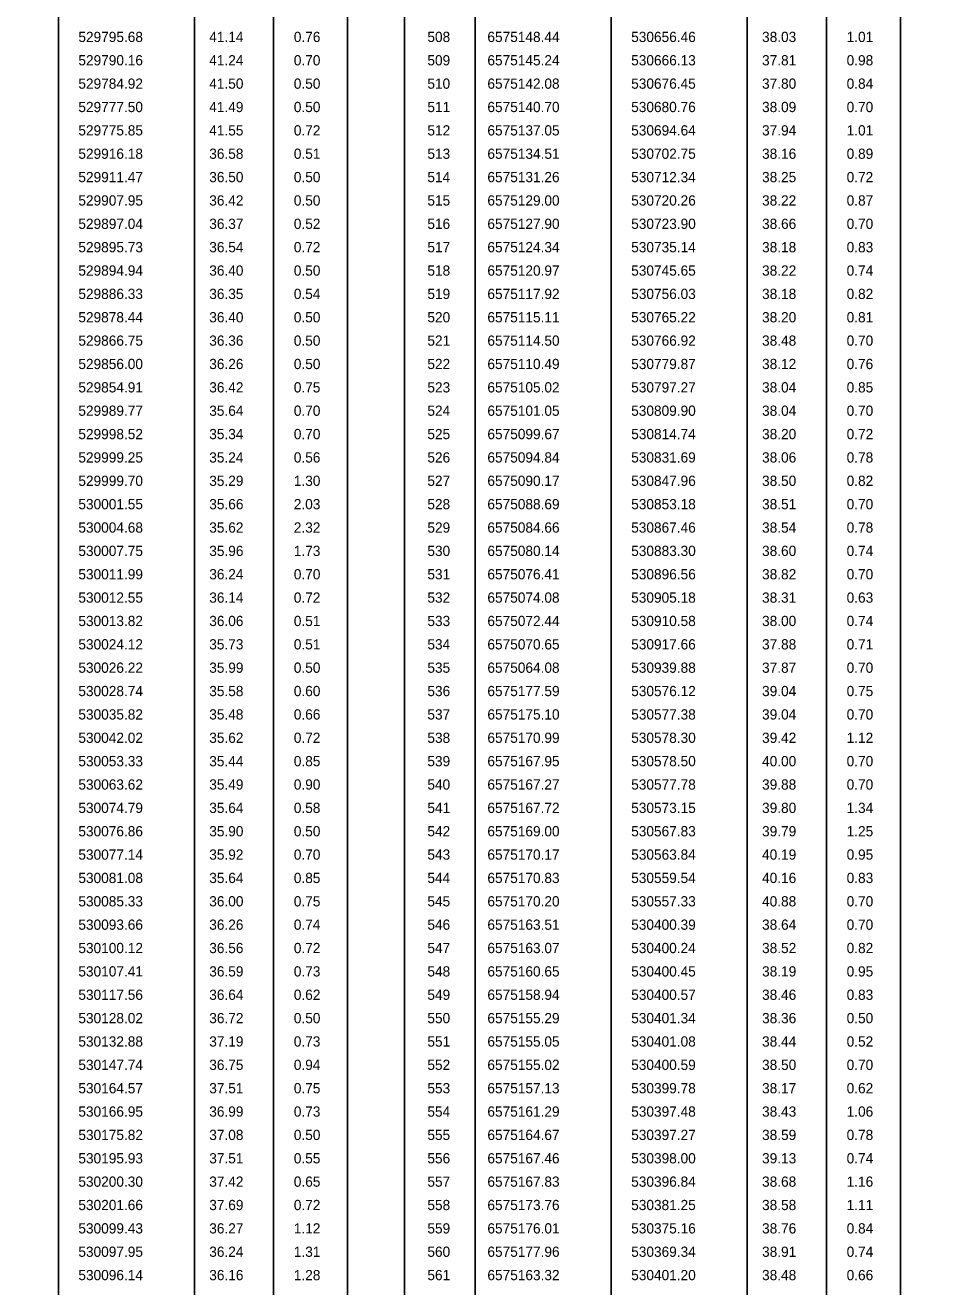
# Model space of a CAD drawing. Extents: x 528816 to 533196, y 6574767 to 6575847.
# Drawn here: x 530486.2 to 530548.1, y 6575414.5 to 6575500.9 of the extents above; entities that cross this region are included whole.
import ezdxf

# ---------------------------------------------------------------- set-up
doc = ezdxf.new("R2010")
doc.units = 0
doc.layers.add('ABIJOONIS', color=7, linetype='Continuous')
doc.layers.add('TEE', color=7, linetype='Continuous')

msp = doc.modelspace()

# ---------------------------------------------------------------- linework, layer by layer
at = {"layer": 'ABIJOONIS'}
for p, q in [((530488.47, 6575674.457), (530488.47, 6575351.834)), ((530497.785, 6575674.457), (530497.785, 6575351.834)), ((530503.207, 6575674.457), (530503.207, 6575351.834)), ((530508.279, 6575674.457), (530508.279, 6575351.834)), ((530512.169, 6575674.457), (530512.169, 6575351.834)), ((530517.029, 6575674.457), (530517.029, 6575351.834)), ((530526.344, 6575674.457), (530526.344, 6575351.834)), ((530535.659, 6575674.457), (530535.659, 6575351.834)), ((530541.081, 6575674.457), (530541.081, 6575351.834)), ((530546.154, 6575674.457), (530546.154, 6575351.834))]:
    msp.add_line(p, q, dxfattribs=at)
at = {"layer": 'TEE'}
msp.add_arc((530328.708, 6575554.734), 291.999, 251.18106, 251.18106, dxfattribs=at)

# ---------------------------------------------------------------- texts
at = {"layer": 'ABIJOONIS'}
for s, p in [('529795.68', (530489.837, 6575499.738)), ('41.14', (530498.803, 6575499.738)), ('0.76', (530504.597, 6575499.738)), ('508', (530513.748, 6575499.738)), ('6575148.44', (530517.86, 6575499.738)), ('530656.46', (530527.711, 6575499.738)), ('38.03', (530536.677, 6575499.738)), ('1.01', (530542.472, 6575499.738)), ('529790.16', (530489.837, 6575498.138)), ('41.24', (530498.803, 6575498.138)), ('0.70', (530504.597, 6575498.138)), ('509', (530513.748, 6575498.138)), ('6575145.24', (530517.86, 6575498.138)), ('530666.13', (530527.711, 6575498.138)), ('37.81', (530536.677, 6575498.138)), ('0.98', (530542.472, 6575498.138)), ('529784.92', (530489.837, 6575496.538)), ('41.50', (530498.803, 6575496.538)), ('0.50', (530504.597, 6575496.538)), ('510', (530513.748, 6575496.538)), ('6575142.08', (530517.86, 6575496.538)), ('530676.45', (530527.711, 6575496.538)), ('37.80', (530536.677, 6575496.538)), ('0.84', (530542.472, 6575496.538)), ('529777.50', (530489.837, 6575494.938)), ('41.49', (530498.803, 6575494.938)), ('0.50', (530504.597, 6575494.938)), ('511', (530513.748, 6575494.938)), ('6575140.70', (530517.86, 6575494.938)), ('530680.76', (530527.711, 6575494.938)), ('38.09', (530536.677, 6575494.938)), ('0.70', (530542.472, 6575494.938)), ('529775.85', (530489.837, 6575493.338)), ('41.55', (530498.803, 6575493.338)), ('0.72', (530504.597, 6575493.338)), ('512', (530513.748, 6575493.338)), ('6575137.05', (530517.86, 6575493.338)), ('530694.64', (530527.711, 6575493.338)), ('37.94', (530536.677, 6575493.338)), ('1.01', (530542.472, 6575493.338)), ('529916.18', (530489.837, 6575491.738)), ('36.58', (530498.803, 6575491.738)), ('0.51', (530504.597, 6575491.738)), ('513', (530513.748, 6575491.738)), ('6575134.51', (530517.86, 6575491.738)), ('530702.75', (530527.711, 6575491.738)), ('38.16', (530536.677, 6575491.738)), ('0.89', (530542.472, 6575491.738)), ('529911.47', (530489.837, 6575490.138)), ('36.50', (530498.803, 6575490.138)), ('0.50', (530504.597, 6575490.138)), ('514', (530513.748, 6575490.138)), ('6575131.26', (530517.86, 6575490.138)), ('530712.34', (530527.711, 6575490.138)), ('38.25', (530536.677, 6575490.138)), ('0.72', (530542.472, 6575490.138)), ('529907.95', (530489.837, 6575488.538)), ('36.42', (530498.803, 6575488.538)), ('0.50', (530504.597, 6575488.538)), ('515', (530513.748, 6575488.538)), ('6575129.00', (530517.86, 6575488.538)), ('530720.26', (530527.711, 6575488.538)), ('38.22', (530536.677, 6575488.538)), ('0.87', (530542.472, 6575488.538)), ('529897.04', (530489.837, 6575486.938)), ('36.37', (530498.803, 6575486.938)), ('0.52', (530504.597, 6575486.938)), ('516', (530513.748, 6575486.938)), ('6575127.90', (530517.86, 6575486.938)), ('530723.90', (530527.711, 6575486.938)), ('38.66', (530536.677, 6575486.938)), ('0.70', (530542.472, 6575486.938)), ('529895.73', (530489.837, 6575485.338)), ('36.54', (530498.803, 6575485.338)), ('0.72', (530504.597, 6575485.338)), ('517', (530513.748, 6575485.338)), ('6575124.34', (530517.86, 6575485.338)), ('530735.14', (530527.711, 6575485.338)), ('38.18', (530536.677, 6575485.338)), ('0.83', (530542.472, 6575485.338)), ('529894.94', (530489.837, 6575483.738)), ('36.40', (530498.803, 6575483.738)), ('0.50', (530504.597, 6575483.738)), ('518', (530513.748, 6575483.738)), ('6575120.97', (530517.86, 6575483.738)), ('530745.65', (530527.711, 6575483.738)), ('38.22', (530536.677, 6575483.738)), ('0.74', (530542.472, 6575483.738)), ('529886.33', (530489.837, 6575482.138)), ('36.35', (530498.803, 6575482.138)), ('0.54', (530504.597, 6575482.138)), ('519', (530513.748, 6575482.138)), ('6575117.92', (530517.86, 6575482.138)), ('530756.03', (530527.711, 6575482.138)), ('38.18', (530536.677, 6575482.138)), ('0.82', (530542.472, 6575482.138)), ('529878.44', (530489.837, 6575480.538)), ('36.40', (530498.803, 6575480.538)), ('0.50', (530504.597, 6575480.538)), ('520', (530513.748, 6575480.538)), ('6575115.11', (530517.86, 6575480.538)), ('530765.22', (530527.711, 6575480.538)), ('38.20', (530536.677, 6575480.538)), ('0.81', (530542.472, 6575480.538)), ('529866.75', (530489.837, 6575478.938)), ('36.36', (530498.803, 6575478.938)), ('0.50', (530504.597, 6575478.938)), ('521', (530513.748, 6575478.938)), ('6575114.50', (530517.86, 6575478.938)), ('530766.92', (530527.711, 6575478.938)), ('38.48', (530536.677, 6575478.938)), ('0.70', (530542.472, 6575478.938)), ('529856.00', (530489.837, 6575477.338)), ('36.26', (530498.803, 6575477.338)), ('0.50', (530504.597, 6575477.338)), ('522', (530513.748, 6575477.338)), ('6575110.49', (530517.86, 6575477.338)), ('530779.87', (530527.711, 6575477.338)), ('38.12', (530536.677, 6575477.338)), ('0.76', (530542.472, 6575477.338)), ('529854.91', (530489.837, 6575475.738)), ('36.42', (530498.803, 6575475.738)), ('0.75', (530504.597, 6575475.738)), ('523', (530513.748, 6575475.738)), ('6575105.02', (530517.86, 6575475.738)), ('530797.27', (530527.711, 6575475.738)), ('38.04', (530536.677, 6575475.738)), ('0.85', (530542.472, 6575475.738)), ('529989.77', (530489.837, 6575474.138)), ('35.64', (530498.803, 6575474.138)), ('0.70', (530504.597, 6575474.138)), ('524', (530513.748, 6575474.138)), ('6575101.05', (530517.86, 6575474.138)), ('530809.90', (530527.711, 6575474.138)), ('38.04', (530536.677, 6575474.138)), ('0.70', (530542.472, 6575474.138)), ('529998.52', (530489.837, 6575472.538)), ('35.34', (530498.803, 6575472.538)), ('0.70', (530504.597, 6575472.538)), ('525', (530513.748, 6575472.538)), ('6575099.67', (530517.86, 6575472.538)), ('530814.74', (530527.711, 6575472.538)), ('38.20', (530536.677, 6575472.538)), ('0.72', (530542.472, 6575472.538)), ('529999.25', (530489.837, 6575470.938)), ('35.24', (530498.803, 6575470.938)), ('0.56', (530504.597, 6575470.938)), ('526', (530513.748, 6575470.938)), ('6575094.84', (530517.86, 6575470.938)), ('530831.69', (530527.711, 6575470.938)), ('38.06', (530536.677, 6575470.938)), ('0.78', (530542.472, 6575470.938)), ('529999.70', (530489.837, 6575469.338)), ('35.29', (530498.803, 6575469.338)), ('1.30', (530504.597, 6575469.338)), ('527', (530513.748, 6575469.338)), ('6575090.17', (530517.86, 6575469.338)), ('530847.96', (530527.711, 6575469.338)), ('38.50', (530536.677, 6575469.338)), ('0.82', (530542.472, 6575469.338)), ('530001.55', (530489.837, 6575467.738)), ('35.66', (530498.803, 6575467.738)), ('2.03', (530504.597, 6575467.738)), ('528', (530513.748, 6575467.738)), ('6575088.69', (530517.86, 6575467.738)), ('530853.18', (530527.711, 6575467.738)), ('38.51', (530536.677, 6575467.738)), ('0.70', (530542.472, 6575467.738)), ('530004.68', (530489.837, 6575466.138)), ('35.62', (530498.803, 6575466.138)), ('2.32', (530504.597, 6575466.138)), ('529', (530513.748, 6575466.138)), ('6575084.66', (530517.86, 6575466.138)), ('530867.46', (530527.711, 6575466.138)), ('38.54', (530536.677, 6575466.138)), ('0.78', (530542.472, 6575466.138)), ('530007.75', (530489.837, 6575464.538)), ('35.96', (530498.803, 6575464.538)), ('1.73', (530504.597, 6575464.538)), ('530', (530513.748, 6575464.538)), ('6575080.14', (530517.86, 6575464.538)), ('530883.30', (530527.711, 6575464.538)), ('38.60', (530536.677, 6575464.538)), ('0.74', (530542.472, 6575464.538)), ('530011.99', (530489.837, 6575462.938)), ('36.24', (530498.803, 6575462.938)), ('0.70', (530504.597, 6575462.938)), ('531', (530513.748, 6575462.938)), ('6575076.41', (530517.86, 6575462.938)), ('530896.56', (530527.711, 6575462.938)), ('38.82', (530536.677, 6575462.938)), ('0.70', (530542.472, 6575462.938)), ('530012.55', (530489.837, 6575461.338)), ('36.14', (530498.803, 6575461.338)), ('0.72', (530504.597, 6575461.338)), ('532', (530513.748, 6575461.338)), ('6575074.08', (530517.86, 6575461.338)), ('530905.18', (530527.711, 6575461.338)), ('38.31', (530536.677, 6575461.338)), ('0.63', (530542.472, 6575461.338)), ('530013.82', (530489.837, 6575459.738)), ('36.06', (530498.803, 6575459.738)), ('0.51', (530504.597, 6575459.738)), ('533', (530513.748, 6575459.738)), ('6575072.44', (530517.86, 6575459.738)), ('530910.58', (530527.711, 6575459.738)), ('38.00', (530536.677, 6575459.738)), ('0.74', (530542.472, 6575459.738)), ('530024.12', (530489.837, 6575458.138)), ('35.73', (530498.803, 6575458.138)), ('0.51', (530504.597, 6575458.138)), ('534', (530513.748, 6575458.138)), ('6575070.65', (530517.86, 6575458.138)), ('530917.66', (530527.711, 6575458.138)), ('37.88', (530536.677, 6575458.138)), ('0.71', (530542.472, 6575458.138)), ('530026.22', (530489.837, 6575456.538)), ('35.99', (530498.803, 6575456.538)), ('0.50', (530504.597, 6575456.538)), ('535', (530513.748, 6575456.538)), ('6575064.08', (530517.86, 6575456.538)), ('530939.88', (530527.711, 6575456.538)), ('37.87', (530536.677, 6575456.538)), ('0.70', (530542.472, 6575456.538)), ('530028.74', (530489.837, 6575454.938)), ('35.58', (530498.803, 6575454.938)), ('0.60', (530504.597, 6575454.938)), ('536', (530513.748, 6575454.938)), ('6575177.59', (530517.86, 6575454.938)), ('530576.12', (530527.711, 6575454.938)), ('39.04', (530536.677, 6575454.938)), ('0.75', (530542.472, 6575454.938)), ('530035.82', (530489.837, 6575453.338)), ('35.48', (530498.803, 6575453.338)), ('0.66', (530504.597, 6575453.338)), ('537', (530513.748, 6575453.338)), ('6575175.10', (530517.86, 6575453.338)), ('530577.38', (530527.711, 6575453.338)), ('39.04', (530536.677, 6575453.338)), ('0.70', (530542.472, 6575453.338)), ('530042.02', (530489.837, 6575451.738)), ('35.62', (530498.803, 6575451.738)), ('0.72', (530504.597, 6575451.738)), ('538', (530513.748, 6575451.738)), ('6575170.99', (530517.86, 6575451.738)), ('530578.30', (530527.711, 6575451.738)), ('39.42', (530536.677, 6575451.738)), ('1.12', (530542.472, 6575451.738)), ('530053.33', (530489.837, 6575450.138)), ('35.44', (530498.803, 6575450.138)), ('0.85', (530504.597, 6575450.138)), ('539', (530513.748, 6575450.138)), ('6575167.95', (530517.86, 6575450.138)), ('530578.50', (530527.711, 6575450.138)), ('40.00', (530536.677, 6575450.138)), ('0.70', (530542.472, 6575450.138)), ('530063.62', (530489.837, 6575448.538)), ('35.49', (530498.803, 6575448.538)), ('0.90', (530504.597, 6575448.538)), ('540', (530513.748, 6575448.538)), ('6575167.27', (530517.86, 6575448.538)), ('530577.78', (530527.711, 6575448.538)), ('39.88', (530536.677, 6575448.538)), ('0.70', (530542.472, 6575448.538)), ('530074.79', (530489.837, 6575446.938)), ('35.64', (530498.803, 6575446.938)), ('0.58', (530504.597, 6575446.938)), ('541', (530513.748, 6575446.938)), ('6575167.72', (530517.86, 6575446.938)), ('530573.15', (530527.711, 6575446.938)), ('39.80', (530536.677, 6575446.938)), ('1.34', (530542.472, 6575446.938)), ('530076.86', (530489.837, 6575445.338)), ('35.90', (530498.803, 6575445.338)), ('0.50', (530504.597, 6575445.338)), ('542', (530513.748, 6575445.338)), ('6575169.00', (530517.86, 6575445.338)), ('530567.83', (530527.711, 6575445.338)), ('39.79', (530536.677, 6575445.338)), ('1.25', (530542.472, 6575445.338)), ('530077.14', (530489.837, 6575443.738)), ('35.92', (530498.803, 6575443.738)), ('0.70', (530504.597, 6575443.738)), ('543', (530513.748, 6575443.738)), ('6575170.17', (530517.86, 6575443.738)), ('530563.84', (530527.711, 6575443.738)), ('40.19', (530536.677, 6575443.738)), ('0.95', (530542.472, 6575443.738)), ('530081.08', (530489.837, 6575442.138)), ('35.64', (530498.803, 6575442.138)), ('0.85', (530504.597, 6575442.138)), ('544', (530513.748, 6575442.138)), ('6575170.83', (530517.86, 6575442.138)), ('530559.54', (530527.711, 6575442.138)), ('40.16', (530536.677, 6575442.138)), ('0.83', (530542.472, 6575442.138)), ('530085.33', (530489.837, 6575440.538)), ('36.00', (530498.803, 6575440.538)), ('0.75', (530504.597, 6575440.538)), ('545', (530513.748, 6575440.538)), ('6575170.20', (530517.86, 6575440.538)), ('530557.33', (530527.711, 6575440.538)), ('40.88', (530536.677, 6575440.538)), ('0.70', (530542.472, 6575440.538)), ('530093.66', (530489.837, 6575438.938)), ('36.26', (530498.803, 6575438.938)), ('0.74', (530504.597, 6575438.938)), ('546', (530513.748, 6575438.938)), ('6575163.51', (530517.86, 6575438.938)), ('530400.39', (530527.711, 6575438.938)), ('38.64', (530536.677, 6575438.938)), ('0.70', (530542.472, 6575438.938)), ('530100.12', (530489.837, 6575437.338)), ('36.56', (530498.803, 6575437.338)), ('0.72', (530504.597, 6575437.338)), ('547', (530513.748, 6575437.338)), ('6575163.07', (530517.86, 6575437.338)), ('530400.24', (530527.711, 6575437.338)), ('38.52', (530536.677, 6575437.338)), ('0.82', (530542.472, 6575437.338)), ('530107.41', (530489.837, 6575435.738)), ('36.59', (530498.803, 6575435.738)), ('0.73', (530504.597, 6575435.738)), ('548', (530513.748, 6575435.738)), ('6575160.65', (530517.86, 6575435.738)), ('530400.45', (530527.711, 6575435.738)), ('38.19', (530536.677, 6575435.738)), ('0.95', (530542.472, 6575435.738)), ('530117.56', (530489.837, 6575434.138)), ('36.64', (530498.803, 6575434.138)), ('0.62', (530504.597, 6575434.138)), ('549', (530513.748, 6575434.138)), ('6575158.94', (530517.86, 6575434.138)), ('530400.57', (530527.711, 6575434.138)), ('38.46', (530536.677, 6575434.138)), ('0.83', (530542.472, 6575434.138)), ('530128.02', (530489.837, 6575432.538)), ('36.72', (530498.803, 6575432.538)), ('0.50', (530504.597, 6575432.538)), ('550', (530513.748, 6575432.538)), ('6575155.29', (530517.86, 6575432.538)), ('530401.34', (530527.711, 6575432.538)), ('38.36', (530536.677, 6575432.538)), ('0.50', (530542.472, 6575432.538)), ('530132.88', (530489.837, 6575430.938)), ('37.19', (530498.803, 6575430.938)), ('0.73', (530504.597, 6575430.938)), ('551', (530513.748, 6575430.938)), ('6575155.05', (530517.86, 6575430.938)), ('530401.08', (530527.711, 6575430.938)), ('38.44', (530536.677, 6575430.938)), ('0.52', (530542.472, 6575430.938)), ('530147.74', (530489.837, 6575429.338)), ('36.75', (530498.803, 6575429.338)), ('0.94', (530504.597, 6575429.338)), ('552', (530513.748, 6575429.338)), ('6575155.02', (530517.86, 6575429.338)), ('530400.59', (530527.711, 6575429.338)), ('38.50', (530536.677, 6575429.338)), ('0.70', (530542.472, 6575429.338)), ('530164.57', (530489.837, 6575427.738)), ('37.51', (530498.803, 6575427.738)), ('0.75', (530504.597, 6575427.738)), ('553', (530513.748, 6575427.738)), ('6575157.13', (530517.86, 6575427.738)), ('530399.78', (530527.711, 6575427.738)), ('38.17', (530536.677, 6575427.738)), ('0.62', (530542.472, 6575427.738)), ('530166.95', (530489.837, 6575426.138)), ('36.99', (530498.803, 6575426.138)), ('0.73', (530504.597, 6575426.138)), ('554', (530513.748, 6575426.138)), ('6575161.29', (530517.86, 6575426.138)), ('530397.48', (530527.711, 6575426.138)), ('38.43', (530536.677, 6575426.138)), ('1.06', (530542.472, 6575426.138)), ('530175.82', (530489.837, 6575424.538)), ('37.08', (530498.803, 6575424.538)), ('0.50', (530504.597, 6575424.538)), ('555', (530513.748, 6575424.538)), ('6575164.67', (530517.86, 6575424.538)), ('530397.27', (530527.711, 6575424.538)), ('38.59', (530536.677, 6575424.538)), ('0.78', (530542.472, 6575424.538)), ('530195.93', (530489.837, 6575422.938)), ('37.51', (530498.803, 6575422.938)), ('0.55', (530504.597, 6575422.938)), ('556', (530513.748, 6575422.938)), ('6575167.46', (530517.86, 6575422.938)), ('530398.00', (530527.711, 6575422.938)), ('39.13', (530536.677, 6575422.938)), ('0.74', (530542.472, 6575422.938)), ('530200.30', (530489.837, 6575421.338)), ('37.42', (530498.803, 6575421.338)), ('0.65', (530504.597, 6575421.338)), ('557', (530513.748, 6575421.338)), ('6575167.83', (530517.86, 6575421.338)), ('530396.84', (530527.711, 6575421.338)), ('38.68', (530536.677, 6575421.338)), ('1.16', (530542.472, 6575421.338)), ('530201.66', (530489.837, 6575419.738)), ('37.69', (530498.803, 6575419.738)), ('0.72', (530504.597, 6575419.738)), ('558', (530513.748, 6575419.738)), ('6575173.76', (530517.86, 6575419.738)), ('530381.25', (530527.711, 6575419.738)), ('38.58', (530536.677, 6575419.738)), ('1.11', (530542.472, 6575419.738)), ('530099.43', (530489.837, 6575418.138)), ('36.27', (530498.803, 6575418.138)), ('1.12', (530504.597, 6575418.138)), ('559', (530513.748, 6575418.138)), ('6575176.01', (530517.86, 6575418.138)), ('530375.16', (530527.711, 6575418.138)), ('38.76', (530536.677, 6575418.138)), ('0.84', (530542.472, 6575418.138)), ('530097.95', (530489.837, 6575416.538)), ('36.24', (530498.803, 6575416.538)), ('1.31', (530504.597, 6575416.538)), ('560', (530513.748, 6575416.538)), ('6575177.96', (530517.86, 6575416.538)), ('530369.34', (530527.711, 6575416.538)), ('38.91', (530536.677, 6575416.538)), ('0.74', (530542.472, 6575416.538)), ('530096.14', (530489.837, 6575414.938)), ('36.16', (530498.803, 6575414.938)), ('1.28', (530504.597, 6575414.938)), ('561', (530513.748, 6575414.938)), ('6575163.32', (530517.86, 6575414.938)), ('530401.20', (530527.711, 6575414.938)), ('38.48', (530536.677, 6575414.938)), ('0.66', (530542.472, 6575414.938))]:
    msp.add_text(s, height=0.7, dxfattribs=at).set_placement(p)

doc.saveas('drawing.dxf')
